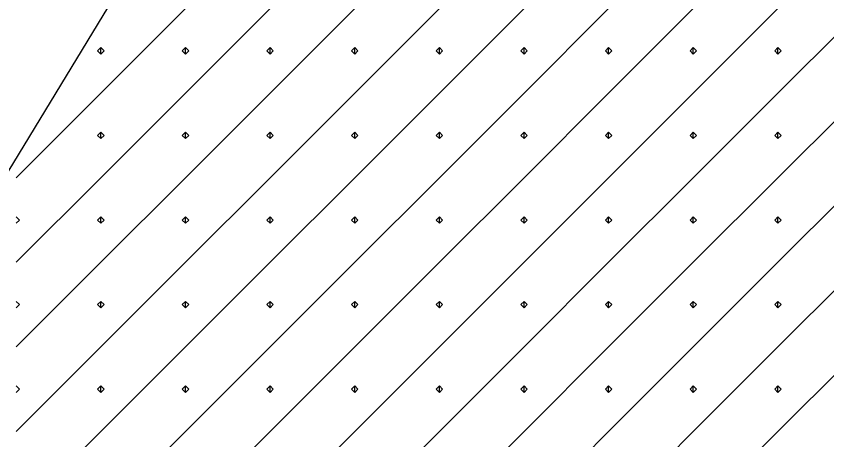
# Model space of a CAD drawing. Extents: x 1458 to 4498, y 17709 to 24109.
# Drawn here: x 2157.07 to 2198.5, y 17859.54 to 17881.22 of the extents above; entities that cross this region are included whole.
import ezdxf

# ---------------------------------------------------------------- set-up
doc = ezdxf.new("R2010")
doc.units = 0
doc.layers.add('P_TRAF_TCP_General', color=7, linetype='Continuous')

msp = doc.modelspace()

# ---------------------------------------------------------------- linework, layer by layer
at = {"layer": 'P_TRAF_TCP_General'}
for p, q in [((2161.395, 17877.279), (2165.721, 17881.605)), ((2165.721, 17877.279), (2170.048, 17881.605)), ((2170.048, 17877.279), (2174.374, 17881.605)), ((2174.374, 17877.279), (2178.7, 17881.605)), ((2178.7, 17877.279), (2183.027, 17881.605)), ((2183.027, 17877.279), (2187.353, 17881.605)), ((2187.353, 17877.279), (2191.679, 17881.605)), ((2191.679, 17877.279), (2196.006, 17881.605)), ((2196.006, 17877.279), (2199.552, 17880.825)), ((2161.231, 17879.442), (2161.395, 17879.606)), ((2161.395, 17879.278), (2161.231, 17879.442)), ((2161.395, 17879.278), (2161.395, 17879.606)), ((2161.395, 17879.278), (2161.395, 17879.606)), ((2161.395, 17879.606), (2161.559, 17879.442)), ((2161.559, 17879.442), (2161.395, 17879.278)), ((2165.557, 17879.442), (2165.721, 17879.606)), ((2165.721, 17879.278), (2165.557, 17879.442)), ((2165.721, 17879.278), (2165.721, 17879.606)), ((2165.721, 17879.278), (2165.721, 17879.606)), ((2165.721, 17879.606), (2165.885, 17879.442)), ((2165.885, 17879.442), (2165.721, 17879.278)), ((2169.884, 17879.442), (2170.048, 17879.606)), ((2170.048, 17879.278), (2169.884, 17879.442)), ((2170.048, 17879.278), (2170.048, 17879.606)), ((2170.048, 17879.278), (2170.048, 17879.606)), ((2170.048, 17879.606), (2170.212, 17879.442)), ((2170.212, 17879.442), (2170.048, 17879.278)), ((2174.21, 17879.442), (2174.374, 17879.606)), ((2174.374, 17879.278), (2174.21, 17879.442)), ((2174.374, 17879.278), (2174.374, 17879.606)), ((2174.374, 17879.278), (2174.374, 17879.606)), ((2174.374, 17879.606), (2174.538, 17879.442)), ((2174.538, 17879.442), (2174.374, 17879.278)), ((2178.536, 17879.442), (2178.7, 17879.606)), ((2178.7, 17879.278), (2178.536, 17879.442)), ((2178.7, 17879.278), (2178.7, 17879.606)), ((2178.7, 17879.278), (2178.7, 17879.606)), ((2178.7, 17879.606), (2178.864, 17879.442)), ((2178.864, 17879.442), (2178.7, 17879.278)), ((2182.863, 17879.442), (2183.027, 17879.606)), ((2183.027, 17879.278), (2182.863, 17879.442)), ((2183.027, 17879.278), (2183.027, 17879.606)), ((2183.027, 17879.278), (2183.027, 17879.606)), ((2183.027, 17879.606), (2183.191, 17879.442)), ((2183.191, 17879.442), (2183.027, 17879.278)), ((2187.189, 17879.442), (2187.353, 17879.606)), ((2187.353, 17879.278), (2187.189, 17879.442)), ((2187.353, 17879.278), (2187.353, 17879.606)), ((2187.353, 17879.278), (2187.353, 17879.606)), ((2187.353, 17879.606), (2187.517, 17879.442)), ((2187.517, 17879.442), (2187.353, 17879.278)), ((2191.515, 17879.442), (2191.679, 17879.606)), ((2191.679, 17879.278), (2191.515, 17879.442)), ((2191.679, 17879.278), (2191.679, 17879.606)), ((2191.679, 17879.278), (2191.679, 17879.606)), ((2191.679, 17879.606), (2191.843, 17879.442)), ((2191.843, 17879.442), (2191.679, 17879.278)), ((2195.842, 17879.442), (2196.006, 17879.606)), ((2196.006, 17879.278), (2195.842, 17879.442)), ((2196.006, 17879.278), (2196.006, 17879.606)), ((2196.006, 17879.278), (2196.006, 17879.606)), ((2196.006, 17879.606), (2196.17, 17879.442)), ((2196.17, 17879.442), (2196.006, 17879.278)), ((2157.069, 17872.953), (2161.395, 17877.279)), ((2161.395, 17872.953), (2165.721, 17877.279)), ((2165.721, 17872.953), (2170.048, 17877.279)), ((2170.048, 17872.953), (2174.374, 17877.279)), ((2174.374, 17872.953), (2178.7, 17877.279)), ((2178.7, 17872.953), (2183.027, 17877.279)), ((2183.027, 17872.953), (2187.353, 17877.279)), ((2187.353, 17872.953), (2191.679, 17877.279)), ((2191.679, 17872.953), (2196.006, 17877.279)), ((2196.006, 17872.953), (2200.332, 17877.279)), ((2161.231, 17875.116), (2161.395, 17875.28)), ((2161.395, 17874.952), (2161.231, 17875.116)), ((2161.395, 17874.952), (2161.395, 17875.28)), ((2161.395, 17874.952), (2161.395, 17875.28)), ((2161.395, 17875.28), (2161.559, 17875.116)), ((2161.559, 17875.116), (2161.395, 17874.952)), ((2165.557, 17875.116), (2165.721, 17875.28)), ((2165.721, 17874.952), (2165.557, 17875.116)), ((2165.721, 17874.952), (2165.721, 17875.28)), ((2165.721, 17874.952), (2165.721, 17875.28)), ((2165.721, 17875.28), (2165.885, 17875.116)), ((2165.885, 17875.116), (2165.721, 17874.952)), ((2169.884, 17875.116), (2170.048, 17875.28)), ((2170.048, 17874.952), (2169.884, 17875.116)), ((2170.048, 17874.952), (2170.048, 17875.28)), ((2170.048, 17874.952), (2170.048, 17875.28)), ((2170.048, 17875.28), (2170.212, 17875.116)), ((2170.212, 17875.116), (2170.048, 17874.952)), ((2174.21, 17875.116), (2174.374, 17875.28)), ((2174.374, 17874.952), (2174.21, 17875.116)), ((2174.374, 17874.952), (2174.374, 17875.28)), ((2174.374, 17874.952), (2174.374, 17875.28)), ((2174.374, 17875.28), (2174.538, 17875.116)), ((2174.538, 17875.116), (2174.374, 17874.952)), ((2178.536, 17875.116), (2178.7, 17875.28)), ((2178.7, 17874.952), (2178.536, 17875.116)), ((2178.7, 17874.952), (2178.7, 17875.28)), ((2178.7, 17874.952), (2178.7, 17875.28)), ((2178.7, 17875.28), (2178.864, 17875.116)), ((2178.864, 17875.116), (2178.7, 17874.952)), ((2182.863, 17875.116), (2183.027, 17875.28)), ((2183.027, 17874.952), (2182.863, 17875.116)), ((2183.027, 17874.952), (2183.027, 17875.28)), ((2183.027, 17874.952), (2183.027, 17875.28)), ((2183.027, 17875.28), (2183.191, 17875.116)), ((2183.191, 17875.116), (2183.027, 17874.952)), ((2187.189, 17875.116), (2187.353, 17875.28)), ((2187.353, 17874.952), (2187.189, 17875.116)), ((2187.353, 17874.952), (2187.353, 17875.28)), ((2187.353, 17874.952), (2187.353, 17875.28)), ((2187.353, 17875.28), (2187.517, 17875.116)), ((2187.517, 17875.116), (2187.353, 17874.952)), ((2191.515, 17875.116), (2191.679, 17875.28)), ((2191.679, 17874.952), (2191.515, 17875.116)), ((2191.679, 17874.952), (2191.679, 17875.28)), ((2191.679, 17874.952), (2191.679, 17875.28)), ((2191.679, 17875.28), (2191.843, 17875.116)), ((2191.843, 17875.116), (2191.679, 17874.952)), ((2195.842, 17875.116), (2196.006, 17875.28)), ((2196.006, 17874.952), (2195.842, 17875.116)), ((2196.006, 17874.952), (2196.006, 17875.28)), ((2196.006, 17874.952), (2196.006, 17875.28)), ((2196.006, 17875.28), (2196.17, 17875.116)), ((2196.17, 17875.116), (2196.006, 17874.952)), ((2157.069, 17868.626), (2161.395, 17872.953)), ((2161.395, 17868.626), (2165.721, 17872.953)), ((2165.721, 17868.626), (2170.048, 17872.953)), ((2170.048, 17868.626), (2174.374, 17872.953)), ((2174.374, 17868.626), (2178.7, 17872.953)), ((2178.7, 17868.626), (2183.027, 17872.953)), ((2183.027, 17868.626), (2187.353, 17872.953)), ((2187.353, 17868.626), (2191.679, 17872.953)), ((2191.679, 17868.626), (2196.006, 17872.953)), ((2196.006, 17868.626), (2200.332, 17872.953)), ((2157.069, 17870.953), (2157.233, 17870.789)), ((2157.233, 17870.789), (2157.069, 17870.625)), ((2161.231, 17870.789), (2161.395, 17870.953)), ((2161.395, 17870.625), (2161.231, 17870.789)), ((2161.395, 17870.625), (2161.395, 17870.953)), ((2161.395, 17870.625), (2161.395, 17870.953)), ((2161.395, 17870.953), (2161.559, 17870.789)), ((2161.559, 17870.789), (2161.395, 17870.625)), ((2165.557, 17870.789), (2165.721, 17870.953)), ((2165.721, 17870.625), (2165.557, 17870.789)), ((2165.721, 17870.625), (2165.721, 17870.953)), ((2165.721, 17870.625), (2165.721, 17870.953)), ((2165.721, 17870.953), (2165.885, 17870.789)), ((2165.885, 17870.789), (2165.721, 17870.625)), ((2169.884, 17870.789), (2170.048, 17870.953)), ((2170.048, 17870.625), (2169.884, 17870.789)), ((2170.048, 17870.625), (2170.048, 17870.953)), ((2170.048, 17870.625), (2170.048, 17870.953)), ((2170.048, 17870.953), (2170.212, 17870.789)), ((2170.212, 17870.789), (2170.048, 17870.625)), ((2174.21, 17870.789), (2174.374, 17870.953)), ((2174.374, 17870.625), (2174.21, 17870.789)), ((2174.374, 17870.625), (2174.374, 17870.953)), ((2174.374, 17870.625), (2174.374, 17870.953)), ((2174.374, 17870.953), (2174.538, 17870.789)), ((2174.538, 17870.789), (2174.374, 17870.625)), ((2178.536, 17870.789), (2178.7, 17870.953)), ((2178.7, 17870.625), (2178.536, 17870.789)), ((2178.7, 17870.625), (2178.7, 17870.953)), ((2178.7, 17870.625), (2178.7, 17870.953)), ((2178.7, 17870.953), (2178.864, 17870.789)), ((2178.864, 17870.789), (2178.7, 17870.625)), ((2182.863, 17870.789), (2183.027, 17870.953)), ((2183.027, 17870.625), (2182.863, 17870.789)), ((2183.027, 17870.625), (2183.027, 17870.953)), ((2183.027, 17870.625), (2183.027, 17870.953)), ((2183.027, 17870.953), (2183.191, 17870.789)), ((2183.191, 17870.789), (2183.027, 17870.625)), ((2187.189, 17870.789), (2187.353, 17870.953)), ((2187.353, 17870.625), (2187.189, 17870.789)), ((2187.353, 17870.625), (2187.353, 17870.953)), ((2187.353, 17870.625), (2187.353, 17870.953)), ((2187.353, 17870.953), (2187.517, 17870.789)), ((2187.517, 17870.789), (2187.353, 17870.625)), ((2191.515, 17870.789), (2191.679, 17870.953)), ((2191.679, 17870.625), (2191.515, 17870.789)), ((2191.679, 17870.625), (2191.679, 17870.953)), ((2191.679, 17870.625), (2191.679, 17870.953)), ((2191.679, 17870.953), (2191.843, 17870.789)), ((2191.843, 17870.789), (2191.679, 17870.625)), ((2195.842, 17870.789), (2196.006, 17870.953)), ((2196.006, 17870.625), (2195.842, 17870.789)), ((2196.006, 17870.625), (2196.006, 17870.953)), ((2196.006, 17870.625), (2196.006, 17870.953)), ((2196.006, 17870.953), (2196.17, 17870.789)), ((2196.17, 17870.789), (2196.006, 17870.625)), ((2157.069, 17864.3), (2161.395, 17868.626)), ((2161.395, 17864.3), (2165.721, 17868.626)), ((2165.721, 17864.3), (2170.048, 17868.626)), ((2170.048, 17864.3), (2174.374, 17868.626)), ((2174.374, 17864.3), (2178.7, 17868.626)), ((2178.7, 17864.3), (2183.027, 17868.626)), ((2183.027, 17864.3), (2187.353, 17868.626)), ((2187.353, 17864.3), (2191.679, 17868.626)), ((2191.679, 17864.3), (2196.006, 17868.626)), ((2196.006, 17864.3), (2200.332, 17868.626)), ((2157.069, 17866.627), (2157.233, 17866.463)), ((2161.231, 17866.463), (2161.395, 17866.627)), ((2161.395, 17866.299), (2161.395, 17866.627)), ((2161.395, 17866.299), (2161.395, 17866.627)), ((2161.395, 17866.627), (2161.559, 17866.463)), ((2165.557, 17866.463), (2165.721, 17866.627)), ((2165.721, 17866.299), (2165.721, 17866.627)), ((2165.721, 17866.299), (2165.721, 17866.627)), ((2165.721, 17866.627), (2165.885, 17866.463)), ((2169.884, 17866.463), (2170.048, 17866.627)), ((2170.048, 17866.299), (2170.048, 17866.627)), ((2170.048, 17866.299), (2170.048, 17866.627)), ((2170.048, 17866.627), (2170.212, 17866.463)), ((2174.21, 17866.463), (2174.374, 17866.627)), ((2174.374, 17866.299), (2174.374, 17866.627)), ((2174.374, 17866.299), (2174.374, 17866.627)), ((2174.374, 17866.627), (2174.538, 17866.463)), ((2178.536, 17866.463), (2178.7, 17866.627)), ((2178.7, 17866.299), (2178.7, 17866.627)), ((2178.7, 17866.299), (2178.7, 17866.627)), ((2178.7, 17866.627), (2178.864, 17866.463)), ((2182.863, 17866.463), (2183.027, 17866.627)), ((2183.027, 17866.299), (2183.027, 17866.627)), ((2183.027, 17866.299), (2183.027, 17866.627)), ((2183.027, 17866.627), (2183.191, 17866.463)), ((2187.189, 17866.463), (2187.353, 17866.627)), ((2187.353, 17866.299), (2187.353, 17866.627)), ((2187.353, 17866.299), (2187.353, 17866.627)), ((2187.353, 17866.627), (2187.517, 17866.463)), ((2191.515, 17866.463), (2191.679, 17866.627)), ((2191.679, 17866.299), (2191.679, 17866.627)), ((2191.679, 17866.299), (2191.679, 17866.627)), ((2191.679, 17866.627), (2191.843, 17866.463)), ((2195.842, 17866.463), (2196.006, 17866.627)), ((2196.006, 17866.299), (2196.006, 17866.627)), ((2196.006, 17866.299), (2196.006, 17866.627)), ((2196.006, 17866.627), (2196.17, 17866.463)), ((2157.233, 17866.463), (2157.069, 17866.299)), ((2161.395, 17866.299), (2161.231, 17866.463)), ((2161.559, 17866.463), (2161.395, 17866.299)), ((2165.721, 17866.299), (2165.557, 17866.463)), ((2165.885, 17866.463), (2165.721, 17866.299)), ((2170.048, 17866.299), (2169.884, 17866.463)), ((2170.212, 17866.463), (2170.048, 17866.299)), ((2174.374, 17866.299), (2174.21, 17866.463)), ((2174.538, 17866.463), (2174.374, 17866.299)), ((2178.7, 17866.299), (2178.536, 17866.463)), ((2178.864, 17866.463), (2178.7, 17866.299)), ((2183.027, 17866.299), (2182.863, 17866.463)), ((2183.191, 17866.463), (2183.027, 17866.299)), ((2187.353, 17866.299), (2187.189, 17866.463)), ((2187.517, 17866.463), (2187.353, 17866.299)), ((2191.679, 17866.299), (2191.515, 17866.463)), ((2191.843, 17866.463), (2191.679, 17866.299)), ((2196.006, 17866.299), (2195.842, 17866.463)), ((2196.17, 17866.463), (2196.006, 17866.299)), ((2157.069, 17859.974), (2161.395, 17864.3)), ((2161.395, 17859.974), (2165.721, 17864.3)), ((2165.721, 17859.974), (2170.048, 17864.3)), ((2170.048, 17859.974), (2174.374, 17864.3)), ((2174.374, 17859.974), (2178.7, 17864.3)), ((2178.7, 17859.974), (2183.027, 17864.3)), ((2183.027, 17859.974), (2187.353, 17864.3)), ((2187.353, 17859.974), (2191.679, 17864.3)), ((2191.679, 17859.974), (2196.006, 17864.3)), ((2196.006, 17859.974), (2200.332, 17864.3)), ((2157.069, 17862.301), (2157.233, 17862.137)), ((2157.233, 17862.137), (2157.069, 17861.973)), ((2161.231, 17862.137), (2161.395, 17862.301)), ((2161.395, 17861.973), (2161.231, 17862.137)), ((2161.395, 17861.973), (2161.395, 17862.301)), ((2161.395, 17861.973), (2161.395, 17862.301)), ((2161.395, 17862.301), (2161.559, 17862.137)), ((2161.559, 17862.137), (2161.395, 17861.973)), ((2165.557, 17862.137), (2165.721, 17862.301)), ((2165.721, 17861.973), (2165.557, 17862.137)), ((2165.721, 17861.973), (2165.721, 17862.301)), ((2165.721, 17861.973), (2165.721, 17862.301)), ((2165.721, 17862.301), (2165.885, 17862.137)), ((2165.885, 17862.137), (2165.721, 17861.973)), ((2169.884, 17862.137), (2170.048, 17862.301)), ((2170.048, 17861.973), (2169.884, 17862.137)), ((2170.048, 17861.973), (2170.048, 17862.301)), ((2170.048, 17861.973), (2170.048, 17862.301)), ((2170.048, 17862.301), (2170.212, 17862.137)), ((2170.212, 17862.137), (2170.048, 17861.973)), ((2174.21, 17862.137), (2174.374, 17862.301)), ((2174.374, 17861.973), (2174.21, 17862.137)), ((2174.374, 17861.973), (2174.374, 17862.301)), ((2174.374, 17861.973), (2174.374, 17862.301)), ((2174.374, 17862.301), (2174.538, 17862.137)), ((2174.538, 17862.137), (2174.374, 17861.973)), ((2178.536, 17862.137), (2178.7, 17862.301)), ((2178.7, 17861.973), (2178.536, 17862.137)), ((2178.7, 17861.973), (2178.7, 17862.301)), ((2178.7, 17861.973), (2178.7, 17862.301)), ((2178.7, 17862.301), (2178.864, 17862.137)), ((2178.864, 17862.137), (2178.7, 17861.973)), ((2182.863, 17862.137), (2183.027, 17862.301)), ((2183.027, 17861.973), (2182.863, 17862.137)), ((2183.027, 17861.973), (2183.027, 17862.301)), ((2183.027, 17861.973), (2183.027, 17862.301)), ((2183.027, 17862.301), (2183.191, 17862.137)), ((2183.191, 17862.137), (2183.027, 17861.973)), ((2187.189, 17862.137), (2187.353, 17862.301)), ((2187.353, 17861.973), (2187.189, 17862.137)), ((2187.353, 17861.973), (2187.353, 17862.301)), ((2187.353, 17861.973), (2187.353, 17862.301)), ((2187.353, 17862.301), (2187.517, 17862.137)), ((2187.517, 17862.137), (2187.353, 17861.973)), ((2191.515, 17862.137), (2191.679, 17862.301)), ((2191.679, 17861.973), (2191.515, 17862.137)), ((2191.679, 17861.973), (2191.679, 17862.301)), ((2191.679, 17861.973), (2191.679, 17862.301)), ((2191.679, 17862.301), (2191.843, 17862.137)), ((2191.843, 17862.137), (2191.679, 17861.973)), ((2195.842, 17862.137), (2196.006, 17862.301)), ((2196.006, 17861.973), (2195.842, 17862.137)), ((2196.006, 17861.973), (2196.006, 17862.301)), ((2196.006, 17861.973), (2196.006, 17862.301)), ((2196.006, 17862.301), (2196.17, 17862.137)), ((2196.17, 17862.137), (2196.006, 17861.973)), ((2157.069, 17855.647), (2161.395, 17859.974)), ((2161.395, 17855.647), (2165.721, 17859.974)), ((2165.721, 17855.647), (2170.048, 17859.974)), ((2170.048, 17855.647), (2174.374, 17859.974)), ((2174.374, 17855.647), (2178.7, 17859.974)), ((2178.7, 17855.647), (2183.027, 17859.974)), ((2183.027, 17855.647), (2187.353, 17859.974)), ((2187.353, 17855.647), (2191.679, 17859.974)), ((2191.679, 17855.647), (2196.006, 17859.974))]:
    msp.add_line(p, q, dxfattribs=at)
msp.add_lwpolyline([(2135.437, 17838.342), (2178.438, 17909.136), (2231.236, 17838.342)], close=True, dxfattribs=at)

doc.saveas('drawing.dxf')
